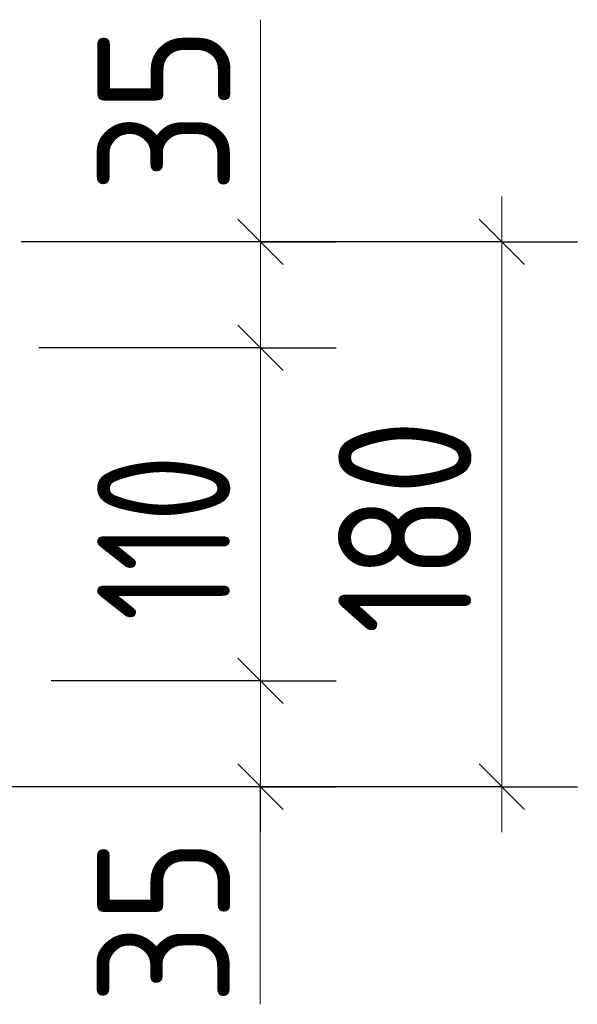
# Model space of a CAD drawing. Header units: millimetres. Extents: x -49773 to 2322955, y -3321 to 58485.
# Tile 272 of 580: x 1099563 to 1100484, y 8064 to 9690. Entities that reach past the tile are written whole.
import ezdxf

# ---------------------------------------------------------------- set-up
doc = ezdxf.new("R2010")
doc.units = ezdxf.units.MM
doc.layers.add('Размерная линия_ общее', color=7, linetype='Continuous', lineweight=13)
doc.styles.add('ISOCPEUR', font='txt')

msp = doc.modelspace()

# ---------------------------------------------------------------- linework, layer by layer
at = {"layer": 'Размерная линия_ общее', "color": 7, "linetype": 'Continuous', "lineweight": 13, "transparency": 33554687}
for p, q in [((1099960.8, 9404.4), (1099960.8, 9690.4)), ((1099960.8, 9236), (1099960.8, 9404.4)), ((1099960.8, 9323.5), (1099960.8, 9398.5)), ((1100359.5, 9323.5), (1100359.5, 9398.5)), ((1099960.8, 9148.5), (1099960.8, 9323.5)), ((1099960.8, 8598.5), (1099960.8, 9148.5)), ((1099960.8, 8423.5), (1099960.8, 8598.5)), ((1099960.8, 8511), (1099960.4, 8350)), ((1099960.8, 8423.5), (1099960.8, 8348.5)), ((1100359.5, 8423.5), (1100359.5, 8348.5)), ((1099960.4, 8350), (1099960.4, 8064))]:
    msp.add_line(p, q, dxfattribs=at)
at = {"layer": 'Размерная линия_ общее', "color": 7, "linetype": 'Continuous', "lineweight": 25, "transparency": 33554687}
for p, q in [((1099998.3, 9286), (1099923.3, 9361)), ((1100397, 9286), (1100322, 9361)), ((1099998.3, 9111), (1099923.3, 9186)), ((1099998.3, 8561), (1099923.3, 8636)), ((1099998.3, 8386), (1099923.3, 8461)), ((1100397, 8386), (1100322, 8461))]:
    msp.add_line(p, q, dxfattribs=at)
at = {"layer": 'Размерная линия_ общее', "color": 253, "linetype": 'Continuous', "lineweight": -3, "true_color": 0xa0a0a0, "transparency": 33554687}
for p, q in [((1100359.5, 9323.5), (1099592.8, 9323.5)), ((1099960.8, 9323.5), (1099835.7, 9323.5)), ((1099960.8, 9323.5), (1100085.7, 9323.5)), ((1100359.5, 9323.5), (1100234.5, 9323.5)), ((1100359.5, 9323.5), (1100484.5, 9323.5)), ((1099960.8, 9148.5), (1099835.7, 9148.5)), ((1099960.8, 9148.5), (1100085.7, 9148.5)), ((1099960.8, 8598.5), (1099835.7, 8598.5)), ((1099960.8, 8598.5), (1100085.7, 8598.5)), ((1100359.5, 8423.5), (1099625.1, 8423.5)), ((1099960.8, 8423.5), (1099835.7, 8423.5)), ((1099960.8, 8423.5), (1100085.7, 8423.5)), ((1100359.5, 8423.5), (1100234.5, 8423.5)), ((1100359.5, 8423.5), (1100484.5, 8423.5))]:
    msp.add_line(p, q, dxfattribs=at)
for points in [[(1099960.8, 9323.5), (1099943.8, 9323.5), (1099943.8, 9323.5), (1099565, 9323.5)], [(1099960.8, 9148.5), (1099943.7, 9148.5), (1099943.7, 9148.5), (1099594.4, 9148.5)], [(1099960.8, 8598.5), (1099943.7, 8598.5), (1099943.7, 8598.5), (1099943.5, 8598.5), (1099943.5, 8598.5), (1099614.9, 8598.5)], [(1099960.8, 8423.5), (1099943.6, 8423.5), (1099943.6, 8423.5), (1099943.5, 8423.5), (1099943.5, 8423.5), (1099525.1, 8423.5)]]:
    msp.add_lwpolyline(points, dxfattribs=at)
at = {"layer": 'Размерная линия_ общее', "color": 7, "linetype": 'Continuous', "lineweight": 13, "transparency": 33554687}
msp.add_lwpolyline([(1100359.5, 8423.5), (1100359.5, 8923.3), (1100359.5, 8923.3), (1100359.5, 9323.5)], dxfattribs=at)

# ---------------------------------------------------------------- texts
at = {"layer": 'Размерная линия_ общее', "color": 7, "linetype": 'Continuous', "lineweight": 25, "transparency": 33554687, "char_height": 220, "attachment_point": 7, "rotation": 90, "style": 'ISOCPEUR'}
for s, insert, width in [('\\W0.87;35', (1099910.8, 9404.4), 403.924), ('\\W0.83;180', (1100309.5, 8675.5), 508.579), ('\\W0.74;110', (1099910.7, 8697.5), 455.155), ('\\W0.87;35', (1099910.4, 8064), 403.94)]:
    msp.add_mtext(s, dxfattribs=dict(at, insert=insert, width=width))

doc.saveas('drawing.dxf')
